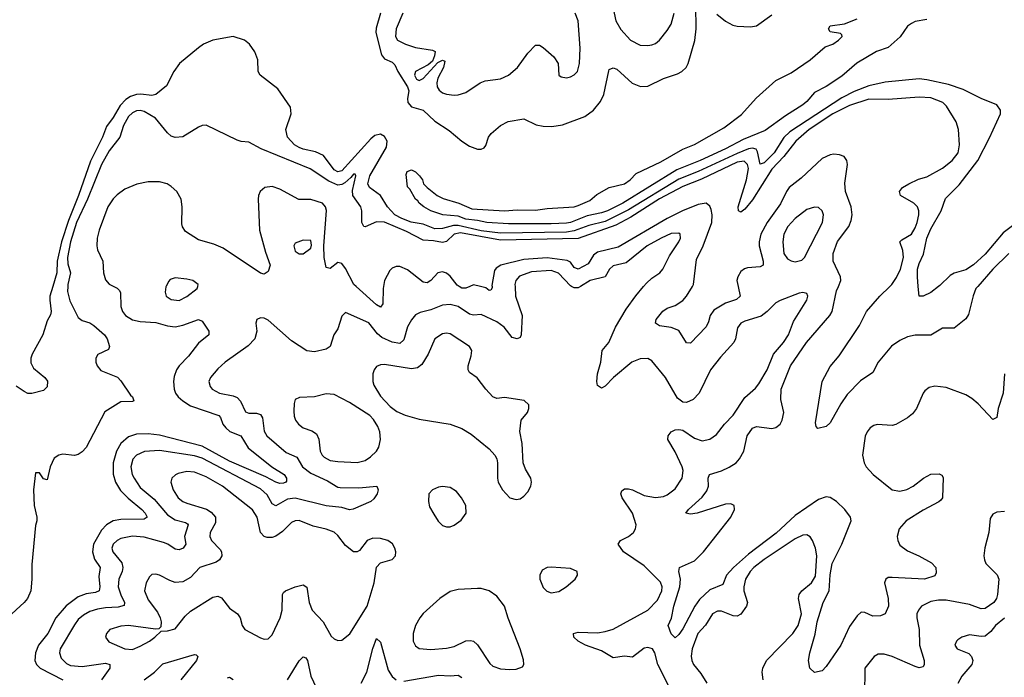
# Model space of a CAD drawing. Header units: inches. Extents: x 1449094 to 1618372, y 389908 to 534307.
# Tile 468 of 494: x 1600328 to 1605409, y 497983 to 501376. Entities that reach past the tile are written whole.
import ezdxf

# ---------------------------------------------------------------- set-up
doc = ezdxf.new("R2010")
doc.units = ezdxf.units.IN
doc.header["$MEASUREMENT"] = 0
doc.layers.add('B6409', color=7, linetype='Continuous')
doc.layers.add('B6500', color=7, linetype='Continuous')

msp = doc.modelspace()

# ---------------------------------------------------------------- linework, layer by layer
at = {"layer": 'B6409', "color": 5}
for points, elevation in [([(1600575.5, 500000), (1600574.2, 499974.2), (1600585.8, 499925.8), (1600630, 499840.2), (1600650, 499824.2), (1600690, 499811.5), (1600710, 499799.2), (1600764.8, 499750), (1600779.3, 499730), (1600790.8, 499690), (1600786, 499674), (1600730.3, 499649.7), (1600720.3, 499630), (1600720.3, 499610), (1600727.2, 499590), (1600746.8, 499566.8), (1600832.2, 499532.2), (1600850, 499512.8), (1600899.3, 499439.3), (1600910.2, 499430), (1600917.6, 499410), (1600910, 499406), (1600850, 499404.2), (1600767.7, 499352.3), (1600670.4, 499169.6), (1600650, 499146.8), (1600630, 499133.5), (1600610, 499128.2), (1600550, 499134.5), (1600530, 499129.2), (1600506, 499114), (1600484.9, 499070), (1600470, 499002), (1600450, 499008), (1600430, 499038), (1600410, 499038), (1600399.3, 498950), (1600402.4, 498870), (1600416, 498810), (1600416, 498790), (1600410, 498766), (1600390, 498566), (1600390.3, 498490.3), (1600385, 498430), (1600367.5, 498390), (1600351, 498370), (1600267.3, 498292.7)], 380), ([(1600498.6, 500000), (1600484, 499950), (1600482.4, 499930), (1600489.5, 499870.5), (1600486.5, 499853.5), (1600470, 499822.9), (1600446.9, 499750), (1600391.5, 499650), (1600384.8, 499630), (1600385.1, 499605.1), (1600398.4, 499578.4), (1600458, 499530), (1600471.6, 499511.6), (1600470, 499482.9), (1600450, 499464), (1600390, 499446.9), (1600370, 499448.5), (1600350, 499457.6), (1600310, 499486.4)], 360), ([(1600813.6, 500000), (1600831.1, 499991.1), (1600841.3, 499981.3), (1600848.4, 499968.4), (1600850, 499896), (1600858.3, 499870), (1600873.4, 499850), (1600910, 499827.5), (1600950, 499819.1), (1601030, 499814.3), (1601090, 499796.1), (1601130, 499792), (1601170, 499799.5), (1601250, 499829.4), (1601270, 499820.2), (1601304.5, 499770), (1601304.4, 499750), (1601250, 499707.7), (1601199.6, 499640.4), (1601151.3, 499590), (1601137.8, 499570), (1601124.3, 499535.7), (1601121.3, 499510), (1601125, 499470), (1601132.1, 499450), (1601146.3, 499430), (1601168.9, 499410), (1601210, 499384), (1601355, 499335), (1601364.1, 499324.1), (1601376.2, 499290), (1601390.9, 499270), (1601412.5, 499252.5), (1601468.7, 499228.7), (1601507.2, 499167.2), (1601629.7, 499069.7), (1601693.1, 499030), (1601705.4, 499010), (1601704.2, 498995.8), (1601702, 498990), (1601690, 498984.7), (1601670, 498983.4), (1601650, 498989.9), (1601598.1, 499018.1), (1601410, 499099), (1601270, 499176.3), (1601050, 499232.9), (1600990, 499240.1), (1600930, 499238.6), (1600890, 499224.9), (1600850.4, 499189.6), (1600826.8, 499150), (1600810.5, 499090), (1600810.8, 499030.8), (1600821.3, 498990), (1600847.4, 498947.4), (1600886.9, 498906.9), (1600958.9, 498850), (1600976, 498830), (1600985.5, 498810), (1600970, 498799.4), (1600850, 498797.5), (1600810.3, 498790), (1600775.3, 498770), (1600750, 498741.8), (1600708.1, 498670), (1600702.9, 498630), (1600713.3, 498593.3), (1600742.6, 498550), (1600736.3, 498503.7), (1600742, 498450), (1600738.4, 498430), (1600718.9, 498421.1), (1600670, 498413.2), (1600630, 498398.4), (1600568, 498352), (1600514.4, 498290), (1600473.4, 498210), (1600424.8, 498150), (1600408.4, 498110), (1600405.9, 498070), (1600415, 498050), (1600432.6, 498030), (1600549.9, 497970.1)], 420), ([(1602884.1, 500000), (1602887.3, 499950), (1602920.7, 499850), (1602915.2, 499750), (1602910, 499736.2), (1602896, 499730), (1602870, 499736.9), (1602828.7, 499790), (1602790, 499817.7), (1602710, 499855), (1602670, 499852.4), (1602650, 499857), (1602590, 499896.1), (1602550, 499907.1), (1602510, 499902.7), (1602450, 499880.2), (1602394.1, 499865.9), (1602370, 499852.8), (1602350, 499828.4), (1602330, 499791.1), (1602310, 499724.7), (1602290, 499706.3), (1602250, 499713.2), (1602196.7, 499736.7), (1602174.8, 499754.8), (1602130, 499812.2), (1602010, 499866.3), (1601990, 499846.6), (1601970, 499781.2), (1601949, 499751), (1601930, 499689.5), (1601910, 499676.3), (1601850, 499662.6), (1601810, 499667.6), (1601730, 499719.8), (1601610, 499826.6), (1601590, 499836.4), (1601570, 499838.7), (1601550.8, 499830), (1601547, 499810), (1601551.6, 499770), (1601540.8, 499730), (1601506.7, 499693.3), (1601388.8, 499610), (1601350, 499575.4), (1601311.6, 499530), (1601304.4, 499510), (1601310, 499483.8), (1601320.3, 499470), (1601358.4, 499450), (1601430, 499435.1), (1601450, 499426.6), (1601467.8, 499407.8), (1601492.4, 499352.4), (1601510, 499346.3), (1601550, 499346), (1601570, 499340.2), (1601581.5, 499321.5), (1601590, 499252.7), (1601603.8, 499230), (1601703.3, 499143.3), (1601758.7, 499118.7), (1601787.4, 499070), (1601830, 499036.8), (1601917.1, 498997.1), (1601970, 498964.3), (1601981.9, 498961.9), (1602078.3, 498961.7), (1602170.2, 498970.2), (1602178.4, 498950), (1602172, 498930), (1602155.9, 498904.1), (1602139.1, 498890), (1602049.4, 498850.6), (1602030, 498848.3), (1601990, 498859.5), (1601910, 498868.5), (1601750, 498907), (1601710, 498902.3), (1601650, 498868.4), (1601630, 498877.8), (1601605.2, 498925.2), (1601570, 498955.1), (1601270, 499113.7), (1601230, 499126.1), (1601050, 499153.6), (1600972.1, 499147.9), (1600930, 499129.8), (1600911.7, 499108.3), (1600901.9, 499070), (1600908.3, 499030), (1600918.1, 499010), (1600950, 498963.2), (1601022.5, 498902.5), (1601090, 498821), (1601130, 498795.7), (1601182.6, 498782.6), (1601194.5, 498774.5), (1601197.4, 498770), (1601178, 498710), (1601185.2, 498670), (1601171.3, 498650), (1601150, 498640.9), (1601130, 498644.1), (1601092.8, 498670), (1601070, 498679.2), (1600970, 498706.5), (1600910, 498712.1), (1600850, 498699.9), (1600830, 498689.8), (1600810.2, 498670), (1600803.7, 498650), (1600807.9, 498630), (1600854, 498574), (1600860.4, 498550), (1600857.3, 498530), (1600840.1, 498490), (1600836.1, 498450), (1600849.4, 498409.4), (1600869.4, 498370), (1600866.5, 498353.5), (1600835.6, 498344.4), (1600770, 498342), (1600730, 498335.5), (1600690, 498322.1), (1600656.2, 498303.8), (1600630, 498281.5), (1600610, 498254.8), (1600536.6, 498130), (1600533.2, 498110), (1600542.3, 498082.3), (1600570, 498054), (1600590, 498045), (1600650, 498039.4), (1600770, 498055.9), (1600792.2, 498050), (1600792.1, 498030), (1600749.3, 497970.7)], 440), ([(1601083.5, 500000), (1601082.4, 499997.6), (1601078, 499970), (1601083, 499950), (1601110, 499932.7), (1601150, 499928.4), (1601190, 499948.2), (1601244, 499990), (1601246.3, 500000)], 440), ([(1602205.1, 500000), (1602203.1, 499990), (1602202, 499910), (1602190, 499892.4), (1602170, 499904.9), (1602063.5, 500000)], 420), ([(1602650.8, 500000), (1602630, 499990.4), (1602610, 499991.3), (1602596.2, 500000)], 420), ([(1602765.6, 500000), (1602767, 499993), (1602759.9, 499980.1), (1602750, 499979.6), (1602733, 499993), (1602705.3, 500000)], 420), ([(1603222.1, 500000), (1603210, 499992.7), (1603190, 499993), (1603176.3, 500000)], 440), ([(1603677.3, 497937.3), (1603620.5, 498050), (1603606.3, 498110), (1603594, 498130), (1603570, 498137.5), (1603550, 498133.4), (1603490, 498086.8), (1603450, 498092.3), (1603390, 498083.5), (1603330, 498119.8), (1603247.3, 498150), (1603209.6, 498170), (1603187.3, 498190), (1603186, 498210), (1603210, 498217), (1603310, 498213.1), (1603350, 498219), (1603390, 498231), (1603569.8, 498330), (1603618.9, 498381.1), (1603641.6, 498430), (1603643.7, 498450), (1603634.9, 498474.9), (1603550, 498557.8), (1603444, 498630), (1603416.2, 498670), (1603429.3, 498690), (1603470, 498709.1), (1603496.4, 498730), (1603506.4, 498750), (1603508.8, 498770), (1603490.4, 498830.4), (1603436.9, 498910), (1603429.7, 498930), (1603435.1, 498944.9), (1603450, 498955.3), (1603470, 498956.5), (1603490, 498951.3), (1603550, 498921), (1603610, 498911), (1603650, 498917.1), (1603670, 498925.4), (1603710, 498955.5), (1603747.1, 499010), (1603751.3, 499050), (1603746.5, 499070), (1603710, 499147.3), (1603673.6, 499210), (1603674, 499230), (1603690, 499250.4), (1603710, 499259.5), (1603730, 499262), (1603750, 499258.7), (1603810, 499216.9), (1603850, 499203.5), (1603890, 499211.4), (1603923.4, 499236.6), (1603966, 499290), (1604010, 499335.2), (1604070, 499426.9), (1604125, 499475), (1604143, 499497), (1604185, 499570), (1604218.4, 499650), (1604270, 499711.3), (1604295, 499750), (1604321, 499819), (1604389.6, 499930), (1604395.1, 499950), (1604390, 499964), (1604370, 499969.4), (1604350, 499965.1), (1604252.3, 499927.7), (1604230, 499914.7), (1604186.3, 499870), (1604153.7, 499846.3), (1604070, 499821.4), (1604050.2, 499809.8), (1604033, 499787), (1604022.2, 499730), (1604013.2, 499710), (1603944, 499636), (1603892.3, 499570), (1603834.9, 499450), (1603803.5, 499416.5), (1603770, 499402), (1603750, 499403), (1603723.1, 499423.1), (1603660.4, 499530), (1603590, 499616.2), (1603570, 499628.2), (1603530, 499626.4), (1603487.2, 499610), (1603391.6, 499530), (1603350, 499485.1), (1603330, 499475.1), (1603310, 499489.3), (1603305.8, 499510), (1603309.8, 499550), (1603327.3, 499610), (1603333.7, 499670), (1603367.7, 499710), (1603402.8, 499790), (1603457.6, 499882.4), (1603507.8, 499952.2), (1603548, 500000)], 440), ([(1604035.1, 500000), (1604045.4, 499950), (1604028, 499932), (1603970, 499914.1), (1603910, 499877.7), (1603891.4, 499850), (1603883.1, 499816.9), (1603870, 499791.9), (1603790, 499706.6), (1603770, 499708.4), (1603730, 499773.1), (1603690, 499788.1), (1603630, 499797.1), (1603609.7, 499810), (1603613.3, 499830), (1603646.7, 499873.3), (1603670, 499887.2), (1603710, 499901.6), (1603750, 499928.2), (1603770, 499949.4), (1603799.6, 500000)], 420), ([(1605410.2, 499550), (1605403.8, 499450), (1605377.8, 499370), (1605370, 499324), (1605350, 499314), (1605274.6, 499394.6), (1605241.8, 499421.8), (1605210, 499440.6), (1605110, 499479.2), (1605050, 499485.7), (1605021.7, 499478.3), (1604998.9, 499461.1), (1604990, 499449.6), (1604955.7, 499370), (1604936.4, 499343.6), (1604910, 499321.3), (1604850, 499288.2), (1604830, 499282.2), (1604753, 499287), (1604736.8, 499283.2), (1604717.4, 499270), (1604701.8, 499250), (1604691.8, 499228.2), (1604677.7, 499130), (1604685.8, 499090), (1604697.1, 499070), (1604732.1, 499030), (1604830, 498950.2), (1604870, 498943.6), (1604906.9, 498953.1), (1604939.7, 498970), (1604991.5, 499010), (1605030, 499031.3), (1605072.5, 499032.5), (1605086.9, 499026.9), (1605094.6, 499014.6), (1605090.4, 498910), (1605082, 498898), (1605071.9, 498888.1), (1604990, 498845), (1604902.4, 498790), (1604866.7, 498750), (1604856.9, 498710), (1604859.2, 498690), (1604870, 498666), (1604910, 498635.8), (1604968.4, 498610), (1605033.8, 498573.9), (1605055.3, 498550), (1605058, 498522), (1605050, 498506.3), (1604998, 498490), (1604830, 498498.8), (1604810, 498497.7), (1604797.1, 498490), (1604790.3, 498470), (1604810.2, 498390.2), (1604812.1, 498350), (1604794.9, 498310), (1604770, 498300.5), (1604730, 498298.9), (1604690, 498318), (1604670, 498318.9), (1604650, 498300.4), (1604610, 498246), (1604566, 498150), (1604490, 498039.5), (1604470, 498016), (1604430, 498009), (1604405.2, 498030), (1604399.6, 498070), (1604406.2, 498110), (1604433.4, 498206.6), (1604443.4, 498270), (1604474.1, 498370), (1604506.3, 498430), (1604511.3, 498511.3), (1604521.3, 498570), (1604570.6, 498670), (1604619.5, 498790), (1604615.9, 498810), (1604586.8, 498850), (1604543.2, 498890), (1604510, 498911.4), (1604490, 498914.9), (1604450, 498900.9), (1604330, 498817.7), (1604232.1, 498727.9), (1604090, 498619.5), (1604011.1, 498550), (1603976.3, 498510), (1603957.1, 498462.9), (1603890, 498434.8), (1603835.7, 498384.3), (1603811.7, 498350), (1603750, 498233.5), (1603730, 498203.5), (1603710, 498187), (1603690, 498208), (1603675, 498250), (1603691.9, 498288.1), (1603704.2, 498350), (1603734.4, 498450), (1603738.7, 498490), (1603729.9, 498530.1), (1603732.2, 498550), (1603810, 498585), (1603857.3, 498630), (1603997.5, 498810), (1604016.3, 498850), (1604015.3, 498870), (1603998.1, 498878.1), (1603970, 498876.2), (1603823.8, 498830), (1603790, 498824.9), (1603765.6, 498830), (1603778.7, 498850), (1603850, 498912.7), (1603874.8, 498945.2), (1603883.4, 498970), (1603881.8, 499010), (1603888.5, 499030), (1603950, 499049.5), (1603990, 499068.2), (1604024.8, 499090), (1604043.2, 499110), (1604064.7, 499150), (1604082.1, 499230), (1604110, 499269.2), (1604130, 499278), (1604210, 499266.6), (1604230, 499272.8), (1604251.9, 499290), (1604263.7, 499310), (1604270.9, 499350), (1604256.2, 499416.2), (1604258.3, 499470), (1604305.4, 499590), (1604389.3, 499710.7), (1604509, 499850), (1604521.3, 499870), (1604543.4, 499976.6), (1604553.2, 500000)], 420), ([(1605272, 500000), (1605263.3, 499990), (1605248.2, 499951.8), (1605225.1, 499854.9), (1605210, 499833.7), (1605150, 499785.6), (1605090, 499784.8), (1605030, 499748.1), (1604950, 499747.9), (1604910, 499740.2), (1604870, 499721.1), (1604827.9, 499692.1), (1604758, 499610), (1604730, 499556.4), (1604666.4, 499513.6), (1604597.7, 499442.3), (1604565.1, 499394.9), (1604510, 499295.6), (1604490, 499277.6), (1604447.2, 499267.2), (1604438, 499278), (1604435.6, 499295.6), (1604469, 499510), (1604510, 499586.9), (1604557.6, 499642.4), (1604661.9, 499798.1), (1604697.8, 499870), (1604767.7, 499950), (1604818.8, 500000)], 380), ([(1605070.1, 500000), (1605030, 499969.7), (1604990, 499949.6), (1604969.4, 499949.4), (1604965.3, 500000)], 360), ([(1605410, 498839.5), (1605370, 498836.2), (1605350, 498825.2), (1605336.7, 498803.3), (1605328.8, 498730), (1605309.2, 498650.8), (1605304.4, 498610), (1605306.5, 498590), (1605314.9, 498570), (1605372.9, 498512.9), (1605381.1, 498490), (1605373.7, 498410), (1605368.6, 498390), (1605355.9, 498370), (1605310, 498338.8), (1605290, 498336.1), (1605230, 498358.5), (1605110, 498381.8), (1605070, 498381.3), (1605030, 498374.5), (1604981.7, 498350), (1604965.8, 498330), (1604958, 498310), (1604958.2, 498290), (1604969.5, 498230), (1604971.1, 498150), (1604995, 498070), (1604995.5, 498050), (1604990, 498036.9), (1604970, 498032.5), (1604950, 498038.3), (1604830, 498090.6), (1604790, 498102.4), (1604758, 498102), (1604737.1, 498090), (1604690.3, 498029.7), (1604687.5, 497890)], 440), ([(1604165.4, 497970), (1604159.8, 498010), (1604163.1, 498030), (1604182.5, 498070), (1604317.8, 498210), (1604345.5, 498250), (1604362.1, 498310), (1604347.3, 498390), (1604350.6, 498410), (1604363.8, 498430), (1604414.5, 498470), (1604434.5, 498505.5), (1604442.2, 498610), (1604435.1, 498650), (1604419.7, 498690), (1604407.6, 498707.6), (1604390, 498717.7), (1604370, 498717.2), (1604330, 498698.6), (1604170, 498590.4), (1604117.3, 498550), (1604098.5, 498530), (1604074.2, 498490), (1604064.8, 498450), (1604065.9, 498430), (1604084.5, 498370), (1604079.5, 498350), (1604050, 498308.9), (1604030, 498299), (1604010, 498299.8), (1603950, 498325.3), (1603930, 498325), (1603903.9, 498310), (1603866.8, 498253.2), (1603828.4, 498210), (1603797.8, 498130), (1603792.9, 498092.9), (1603796.6, 498070), (1603805.7, 498050), (1603843, 498003), (1603873.6, 497953.6)], 440), ([(1605410, 498289), (1605364.4, 498250), (1605340.5, 498219.5), (1605310, 498196), (1605290, 498193.6), (1605230, 498202.4), (1605190, 498191.3), (1605170, 498177), (1605162, 498170), (1605154.8, 498150), (1605166, 498130), (1605226, 498106), (1605240.4, 498090), (1605246.7, 498070), (1605242, 498050), (1605190.8, 497989.2), (1605170, 497951.8)], 460), ([(1602090, 497952.3), (1602119.9, 498010), (1602150, 498132.7), (1602170, 498184), (1602190, 498164.9), (1602230, 498020.3), (1602250, 497987.1), (1602270, 497970.2)], 440), ([(1600969.9, 497970.1), (1601023.1, 498010), (1601067.1, 498053), (1601230, 498101.3), (1601239.2, 498099.2), (1601247.7, 498090), (1601239.6, 498070), (1601158.8, 497970)], 440), ([(1601710, 497970.2), (1601770, 498067.9), (1601790, 498088.9), (1601804.2, 498084.2), (1601813.6, 498070), (1601829.6, 497990), (1601858.3, 497930)], 440), ([(1601399.5, 497980.5), (1601410, 497984.9), (1601430, 497972.7)], 440), ([(1602310, 497963.6), (1602490, 497993.6), (1602550, 497990.9), (1602590, 497994.7), (1602610, 497983.1)], 440)]:
    msp.add_lwpolyline(points, dxfattribs=dict(at, elevation=elevation))
at = {"layer": 'B6409', "color": 5, "elevation": 460}
for points in [[(1602530, 499759.3), (1602510, 499755.5), (1602470.3, 499730), (1602436.5, 499650), (1602402.9, 499597), (1602380.5, 499579.5), (1602350, 499574.3), (1602210, 499598), (1602190, 499595.5), (1602170, 499586.6), (1602156.5, 499570), (1602150.2, 499549.8), (1602150.2, 499510), (1602156.1, 499490), (1602190, 499433.8), (1602239.8, 499379.8), (1602274.2, 499354.2), (1602316.7, 499336.7), (1602390, 499315), (1602549.1, 499289.1), (1602610, 499266.7), (1602658.3, 499238.3), (1602750, 499162.8), (1602780.7, 499130), (1602790.7, 499110), (1602794, 499090), (1602793.4, 499010), (1602798, 498990), (1602819.1, 498950), (1602858, 498910), (1602890, 498900.5), (1602910, 498904.9), (1602930, 498918.8), (1602950, 498941), (1602966, 498970), (1602969.2, 498990), (1602965.2, 499010), (1602937.5, 499057.5), (1602926, 499090), (1602920.5, 499190), (1602909.2, 499250.8), (1602915.3, 499310), (1602948.7, 499350), (1602955.3, 499370), (1602955.3, 499390), (1602931.9, 499411.9), (1602830, 499427), (1602790, 499422.7), (1602769.2, 499430), (1602733.2, 499470), (1602689.4, 499529.4), (1602650, 499555.3), (1602642.7, 499570), (1602642, 499590), (1602657.4, 499642.6), (1602660.5, 499670), (1602649.6, 499690), (1602550, 499756.4)], [(1601910, 499445.6), (1601850, 499431), (1601772.2, 499427.8), (1601750, 499417.2), (1601743.9, 499396.1), (1601742.6, 499357.4), (1601744.2, 499330), (1601751.4, 499310), (1601765.8, 499290), (1601790, 499270.2), (1601835.9, 499255.9), (1601859.6, 499239.7), (1601871.5, 499211.5), (1601878.3, 499150), (1601888.6, 499130), (1601899.7, 499119.7), (1601930, 499102.8), (1601970, 499096.4), (1602070, 499091.3), (1602110, 499102), (1602139, 499121), (1602168.8, 499150), (1602180.7, 499170), (1602189.8, 499210), (1602186, 499250), (1602176.8, 499276.8), (1602154.1, 499314.1), (1602134.4, 499334.4), (1602030, 499402), (1601950, 499442.2)], [(1601190, 499045.4), (1601145.2, 499034.8), (1601131.5, 499028.5), (1601112.8, 499010), (1601108.2, 498990), (1601119.3, 498950), (1601145.2, 498910), (1601169.1, 498890), (1601190, 498881.1), (1601291.3, 498851.3), (1601316.1, 498836.1), (1601338.1, 498810), (1601339, 498781), (1601311.1, 498730), (1601308.4, 498710), (1601317.8, 498690), (1601362.5, 498642.5), (1601369.4, 498630), (1601370.1, 498610), (1601359.7, 498590), (1601342.4, 498577.6), (1601257.6, 498550), (1601210, 498498.5), (1601170, 498476.4), (1601130, 498473.1), (1601102.6, 498482.6), (1601050, 498511.1), (1601030, 498515.8), (1601010, 498513.3), (1600997.6, 498502.4), (1600980.2, 498470), (1600972.2, 498430), (1600990, 498382.3), (1601038.7, 498318.7), (1601053.4, 498290), (1601058.5, 498270), (1601055.8, 498244.2), (1601046.6, 498233.4), (1601029, 498231), (1600890, 498250.5), (1600850, 498247.9), (1600793, 498230), (1600775.3, 498210), (1600770.5, 498190.5), (1600786.9, 498166.9), (1600870, 498130.2), (1600910, 498127.6), (1600950, 498143.5), (1600997.4, 498170), (1601026, 498190), (1601058, 498222), (1601090, 498222.3), (1601130, 498233.4), (1601181.1, 498299), (1601210, 498325.2), (1601323.9, 498396.1), (1601350, 498402), (1601370, 498393.1), (1601410, 498340.2), (1601452.4, 498310), (1601465.7, 498290), (1601475.8, 498250), (1601490.5, 498230), (1601570, 498187.4), (1601590, 498180.4), (1601610, 498182), (1601630, 498202.8), (1601671.7, 498290), (1601682.5, 498330), (1601683.5, 498410), (1601690, 498421.6), (1601699.5, 498430), (1601750, 498450.2), (1601790, 498460.2), (1601810, 498447.7), (1601821.6, 498370), (1601837.1, 498330), (1601894, 498270), (1601935.8, 498195.8), (1601950, 498181.6), (1601970, 498172.4), (1601990, 498174.4), (1602032, 498208), (1602120.3, 498350), (1602157.3, 498470), (1602168.8, 498551.2), (1602190, 498573.7), (1602250, 498590.6), (1602267, 498610), (1602269.6, 498630), (1602263.6, 498650), (1602251.9, 498671.9), (1602228.5, 498688.5), (1602190, 498699.1), (1602150, 498700.5), (1602120.5, 498690), (1602081.6, 498638.4), (1602070, 498631.2), (1602050, 498631.1), (1602010, 498663.9), (1601970, 498714.8), (1601950, 498731.6), (1601910, 498748.2), (1601843, 498763), (1601770, 498791.8), (1601750, 498790.8), (1601730, 498781.7), (1601684.8, 498735.2), (1601650, 498711.3), (1601630, 498703.9), (1601604.5, 498704.5), (1601590, 498710.6), (1601571.3, 498731.3), (1601552.7, 498810), (1601530, 498847.4), (1601374.2, 498970), (1601290, 499017.7), (1601230, 499041.4)], [(1602510, 498967.8), (1602490, 498964.1), (1602458.7, 498950), (1602439.6, 498930), (1602437.3, 498890), (1602443.5, 498863.5), (1602464.3, 498824.3), (1602488.3, 498788.3), (1602510, 498767.2), (1602530, 498760.3), (1602550, 498760.3), (1602570, 498768.4), (1602606.1, 498793.9), (1602631.2, 498830), (1602629.7, 498870), (1602608.6, 498910), (1602582.7, 498942.7), (1602550, 498962.8)], [(1603070, 498551.5), (1603050, 498549.6), (1603024.5, 498535.5), (1603012, 498510), (1603011.7, 498490), (1603030, 498446.7), (1603047.5, 498427.5), (1603070, 498419.1), (1603110, 498426.4), (1603147.8, 498450), (1603194.5, 498490), (1603206.6, 498510), (1603205.2, 498530), (1603170, 498545.6)], [(1602690, 498442.3), (1602590, 498436.8), (1602550, 498425.8), (1602495.6, 498390), (1602410, 498312), (1602392.3, 498290), (1602370.2, 498250), (1602358, 498210), (1602358.3, 498170), (1602370, 498146), (1602390, 498132), (1602450, 498126.7), (1602530, 498133.2), (1602570, 498143.1), (1602630, 498170.8), (1602654.1, 498174.1), (1602670.1, 498170.1), (1602691.3, 498151.3), (1602754.8, 498054.8), (1602770, 498041.3), (1602810, 498027.7), (1602856.6, 498023.4), (1602890, 498025.7), (1602922.5, 498037.5), (1602929.5, 498050), (1602927.3, 498072.7), (1602910.8, 498130), (1602848.8, 498288.8), (1602830, 498351.2), (1602790, 498402.3), (1602750, 498428.7), (1602710, 498441)]]:
    msp.add_lwpolyline(points, close=True, dxfattribs=at)
at = {"layer": 'B6500', "color": 5}
for points, elevation in [([(1602189.1, 501410), (1602167.5, 501332.5), (1602165.9, 501310), (1602194.6, 501194.6), (1602210, 501174), (1602250, 501157.9), (1602263.7, 501143.7), (1602279.7, 501110), (1602330, 501030.1), (1602335.8, 501010), (1602329.3, 500970), (1602331.2, 500950), (1602350, 500926.5), (1602410, 500908.9), (1602470, 500853.2), (1602544.8, 500804.8), (1602609.1, 500750), (1602650, 500724.3), (1602691, 500709), (1602710, 500708.8), (1602724.9, 500715.1), (1602733.5, 500726.5), (1602747.7, 500770), (1602760.9, 500790), (1602810, 500831.2), (1602848.6, 500851.4), (1602930, 500864.6), (1602994.1, 500834.1), (1603030, 500826.5), (1603073.8, 500826.2), (1603130, 500834.7), (1603243.7, 500876.3), (1603290, 500910.2), (1603325.4, 500954.6), (1603342.6, 500990), (1603367.5, 501112.5), (1603370, 501118.8), (1603390, 501127.3), (1603410, 501122), (1603488.8, 501048.8), (1603531.9, 501031.9), (1603570, 501033.8), (1603650, 501073.8), (1603722.9, 501097.1), (1603745.6, 501110), (1603766.6, 501130), (1603778, 501150), (1603811.7, 501268.3), (1603818.5, 501330), (1603817.8, 501450)], 360), ([(1603387.8, 501450), (1603404.4, 501370), (1603430, 501326), (1603479.6, 501270), (1603530, 501245.8), (1603570, 501243.1), (1603590, 501247), (1603610, 501254.4), (1603630, 501270.4), (1603670, 501320.5), (1603690, 501353.4), (1603706.2, 501410)], 380), ([(1602305.7, 501410), (1602270.8, 501330), (1602267, 501290), (1602277.5, 501270), (1602318.5, 501250), (1602370, 501233.4), (1602459, 501219), (1602471.6, 501211.5), (1602469.1, 501190), (1602458, 501162), (1602436, 501144), (1602370.3, 501110), (1602364.8, 501090), (1602375.8, 501070), (1602390, 501063.5), (1602410, 501073.4), (1602485.1, 501154.9), (1602510, 501168), (1602522, 501162), (1602515.8, 501130), (1602485.9, 501074.1), (1602480.4, 501050), (1602482.7, 501030), (1602493.1, 501013.1), (1602510, 500999.6), (1602530, 500991.6), (1602570, 500987.2), (1602591, 500989), (1602630, 501001.1), (1602705.1, 501050), (1602730, 501060.9), (1602810, 501071.7), (1602850, 501090.3), (1602896.9, 501130), (1602950, 501204.4), (1602990, 501244.4), (1603010, 501244.9), (1603030, 501233.7), (1603084.3, 501184.3), (1603106.7, 501150), (1603110.6, 501090.6), (1603122, 501082), (1603150, 501076.4), (1603170, 501082), (1603190, 501092.7), (1603207.3, 501110), (1603217.7, 501150), (1603220.7, 501230), (1603209.8, 501370), (1603194.8, 501410)], 380), ([(1605010, 501377), (1604950, 501366.6), (1604930, 501357), (1604910, 501342.7), (1604872.4, 501287.6), (1604810, 501233.6), (1604750, 501211.5), (1604648.6, 501151.4), (1604570, 501084.8), (1604490, 501032.3), (1604430, 501000.5), (1604390, 500953.6), (1604370, 500937.4), (1604280, 500880), (1604174.9, 500805.1), (1604062.4, 500757.6), (1603970, 500709.5), (1603839.6, 500650), (1603719, 500601), (1603440.2, 500430), (1603361.5, 500390), (1603330, 500379.3), (1603256, 500364), (1603170.2, 500330), (1603150, 500327.3), (1603070, 500323), (1602850, 500323), (1602739.3, 500330), (1602690, 500341), (1602630, 500347.6), (1602590, 500362.7), (1602510.7, 500369.3), (1602449.7, 500390), (1602413.6, 500410), (1602388.9, 500430), (1602382, 500442), (1602369.9, 500450), (1602342, 500502), (1602330, 500513.2), (1602322.7, 500577.3), (1602327.3, 500592.7), (1602350, 500602), (1602370, 500592), (1602391.3, 500570), (1602406, 500550), (1602411.3, 500530), (1602430.8, 500510), (1602482.8, 500470), (1602514.1, 500454.1), (1602594.8, 500430), (1602660.6, 500400.6), (1602830, 500390.2), (1602895.1, 500395.1), (1602990, 500393.6), (1603050, 500402), (1603189.8, 500410.2), (1603210, 500416.9), (1603270, 500443.6), (1603305.9, 500474.1), (1603370, 500510.3), (1603450, 500530.3), (1603478.7, 500550), (1603510, 500583.1), (1603636.2, 500643.8), (1603750, 500707.6), (1603810, 500731.8), (1603961, 500819), (1604053, 500887), (1604128.9, 500971.1), (1604230, 501062.4), (1604310, 501101.7), (1604406.9, 501170), (1604484, 501236), (1604523.6, 501250), (1604553.7, 501270), (1604572.8, 501290), (1604570, 501299), (1604564.5, 501304.5), (1604510, 501313.2), (1604502.4, 501330), (1604510, 501344), (1604584.6, 501355.4), (1604650, 501381.6)], 340), ([(1603925.4, 501405.4), (1603969.7, 501369.7), (1604007.9, 501347.9), (1604030, 501342.8), (1604100, 501340), (1604130, 501344.9), (1604210, 501401.5)], 360), ([(1604965.3, 500000), (1604961.1, 500050), (1604962.2, 500090), (1604970, 500118), (1604992.9, 500167.1), (1605009.8, 500249.8), (1605030, 500296.9), (1605083.2, 500390), (1605106.6, 500453.4), (1605175.9, 500524.1), (1605272.8, 500650), (1605333.6, 500766.4), (1605389.8, 500890), (1605389.8, 500910), (1605370, 500936.8), (1605290, 500969.1), (1605196.8, 501016.8), (1605122.2, 501042.2), (1605010, 501066.5), (1604969.3, 501070.7), (1604794.8, 501054.8), (1604710, 501034.9), (1604634.1, 501005.9), (1604570, 500973.3), (1604302.3, 500797.7), (1604270.7, 500769.3), (1604221, 500690), (1604170, 500637.8), (1604150, 500630.9), (1604134.9, 500694.9), (1604127.9, 500707.9), (1604110, 500713.4), (1604090, 500709.3), (1604030, 500686.7), (1603830, 500592.8), (1603730, 500553.1), (1603470, 500394.7), (1603350, 500335.6), (1603265.1, 500314.9), (1603190, 500287.7), (1603150, 500280.7), (1602810, 500275.1), (1602710, 500287.8), (1602590, 500314.3), (1602565.9, 500314.1), (1602510, 500299.9), (1602470, 500297.9), (1602410, 500320.8), (1602347.4, 500332.6), (1602300.3, 500350), (1602264.1, 500370), (1602226.3, 500410), (1602189.1, 500469.1), (1602132.4, 500510), (1602124.9, 500530), (1602135, 500570), (1602221.1, 500718.9), (1602224, 500750), (1602210, 500774.6), (1602190, 500785.8), (1602160.9, 500779.1), (1602139.1, 500760.9), (1601990, 500596.8), (1601970, 500590.6), (1601950, 500601.1), (1601895.5, 500675.5), (1601854.2, 500694.2), (1601790, 500708.2), (1601770, 500717.1), (1601746.3, 500730), (1601709.6, 500770), (1601701.3, 500810), (1601729.5, 500890), (1601724.8, 500924.8), (1601660.1, 501020.1), (1601568.7, 501090), (1601559, 501110), (1601557.2, 501170), (1601541.2, 501210), (1601514, 501250), (1601488.7, 501270), (1601430, 501289.4), (1601324, 501270), (1601277.1, 501250), (1601250, 501232), (1601152.9, 501150), (1601123.6, 501110), (1601084.9, 501035.1), (1601030.7, 500990), (1601010, 500984.8), (1600953, 500993), (1600930, 500989.9), (1600899.6, 500980.5), (1600874.7, 500965.3), (1600845.9, 500934.1), (1600810, 500871.7), (1600775.2, 500824.8), (1600754.6, 500770), (1600693.5, 500646.5), (1600631.3, 500470), (1600579.4, 500340.6), (1600544.3, 500230), (1600521.8, 500130), (1600518.9, 500070), (1600498.6, 500000)], 360), ([(1604818.8, 500000), (1604829.1, 500010), (1604853.3, 500046.7), (1604873.4, 500090), (1604888.8, 500150), (1604886.4, 500186.4), (1604870.7, 500230), (1604879.9, 500240.1), (1604930, 500270.1), (1604950, 500302.6), (1604960.4, 500330), (1604968.7, 500370), (1604967.9, 500390), (1604961, 500410), (1604942.4, 500430), (1604873.5, 500470), (1604867.8, 500490), (1604883.5, 500510), (1604916.4, 500530), (1604966.5, 500553.5), (1605010, 500566.4), (1605090.8, 500610), (1605140.6, 500650), (1605171.3, 500690), (1605178.4, 500730), (1605172.9, 500810), (1605160.9, 500850), (1605111.6, 500930), (1605091.9, 500950), (1605030, 500972.7), (1604970, 500976.8), (1604810, 500964.3), (1604710, 500967), (1604610, 500934.5), (1604523.8, 500890), (1604402.7, 500810), (1604333.8, 500750), (1604271.3, 500670), (1604210, 500604.6), (1604110, 500446.9), (1604070, 500398.6), (1604050, 500383), (1604036.8, 500390), (1604035.4, 500410), (1604078.2, 500550), (1604088.3, 500608.3), (1604084.8, 500630), (1604066.4, 500646.4), (1604030, 500640.5), (1603846.5, 500553.5), (1603750, 500516.1), (1603630, 500452.2), (1603482.1, 500357.9), (1603403.7, 500316.3), (1603210, 500248.2), (1602810, 500238.7), (1602602.8, 500277.2), (1602570.3, 500269.7), (1602530, 500232.3), (1602510, 500226.6), (1602463.9, 500236.1), (1602410, 500239), (1602323.3, 500283.3), (1602210, 500330.9), (1602170, 500333.6), (1602110, 500307.5), (1602104.4, 500310), (1602094.1, 500330), (1602093.1, 500390), (1602087.5, 500410), (1602047.3, 500470), (1602044.9, 500495.1), (1602062.5, 500570), (1602058.9, 500578.9), (1602050, 500580.2), (1602037.4, 500562.6), (1602005.8, 500534.2), (1601990, 500525.4), (1601970, 500522.6), (1601923.8, 500543.8), (1601826.6, 500606.6), (1601573.5, 500710), (1601510, 500744.4), (1601470, 500748.2), (1601450, 500755.7), (1601290, 500832.1), (1601270, 500829.8), (1601250, 500821.2), (1601170, 500772.1), (1601130, 500769), (1601110, 500776.3), (1601090, 500791.9), (1601028.6, 500868.6), (1600970, 500903.5), (1600950, 500908.6), (1600930, 500906.7), (1600910, 500896.4), (1600890, 500876.9), (1600863.3, 500830), (1600844.7, 500770), (1600790, 500700.2), (1600750.7, 500630), (1600677.1, 500450), (1600621.6, 500330), (1600589.6, 500230), (1600575.2, 500150), (1600576, 500116), (1600589.1, 500070), (1600576, 500010), (1600575.5, 500000)], 380), ([(1604553.2, 500000), (1604565.7, 500030), (1604564.4, 500050), (1604526.2, 500130), (1604526.1, 500170), (1604548.2, 500231.8), (1604606.5, 500310), (1604618.8, 500341.2), (1604623.6, 500370), (1604618.9, 500410), (1604589.9, 500490.1), (1604587.1, 500532.9), (1604600.4, 500630), (1604597.4, 500650), (1604582.9, 500670), (1604559.6, 500679.6), (1604530, 500682), (1604510, 500678.6), (1604470, 500659.5), (1604360.8, 500559.2), (1604299.6, 500510), (1604284.9, 500490), (1604253.5, 500426.5), (1604185.9, 500330), (1604152.7, 500270), (1604143.4, 500230), (1604143.8, 500210), (1604164.1, 500130), (1604164.9, 500110), (1604150, 500101.7), (1604083.9, 500096.1), (1604068.7, 500091.3), (1604050, 500077.3), (1604033.3, 500050), (1604029, 500030), (1604035.1, 500000)], 420), ([(1602063.5, 500000), (1602052.3, 500010), (1602010, 500092.5), (1601990, 500119.3), (1601970, 500123.8), (1601930, 500092.8), (1601910, 500098.3), (1601899.1, 500150), (1601898, 500210), (1601911.1, 500391.1), (1601906.2, 500410), (1601890, 500430.4), (1601830, 500449.4), (1601769, 500449), (1601670, 500502.6), (1601630, 500516), (1601593, 500510), (1601569.5, 500490.5), (1601559.7, 500470), (1601557.7, 500450), (1601565.6, 500290), (1601596.7, 500176.7), (1601621.1, 500110), (1601610, 500077.2), (1601590, 500063.6), (1601570, 500068.2), (1601378.2, 500198.2), (1601330, 500217.4), (1601250, 500239.8), (1601184.2, 500284.3), (1601167.3, 500307.3), (1601163.8, 500323.8), (1601166.4, 500410), (1601161, 500450), (1601138, 500490), (1601110, 500515.7), (1601089.3, 500529.3), (1601050, 500539.5), (1600990, 500539.1), (1600931.5, 500528.5), (1600870, 500502.5), (1600830, 500472.8), (1600810, 500451.3), (1600783.3, 500410), (1600737.7, 500290), (1600727.1, 500250), (1600725.4, 500210), (1600729.6, 500189.6), (1600756.6, 500130), (1600759.5, 500070), (1600770, 500034.9), (1600790, 500012.1), (1600813.6, 500000)], 420), ([(1603799.6, 500000), (1603805.5, 500010), (1603820.6, 500139.4), (1603854.9, 500210), (1603899.9, 500330), (1603901.6, 500370), (1603896.7, 500396.7), (1603890, 500413.7), (1603870, 500429), (1603830, 500422.6), (1603748.2, 500390), (1603670, 500349.9), (1603417.2, 500202.8), (1603310, 500177.1), (1603290, 500161.9), (1603262.4, 500117.6), (1603210, 500089.9), (1603190, 500097.4), (1603170, 500124.5), (1603153.2, 500133.2), (1603050, 500147.6), (1602930, 500138.6), (1602811.5, 500110), (1602786.1, 500093.9), (1602778.3, 500081.7), (1602764.7, 500004.7), (1602765.6, 500000)], 420), ([(1605550, 500386.9), (1605404.1, 500275.9), (1605310, 500166.2), (1605250, 500111.1), (1605210, 500086.6), (1605150, 500068.3), (1605130, 500056.4), (1605075.8, 500004.2), (1605070.1, 500000)], 360), ([(1603548, 500000), (1603562.6, 500017.4), (1603590, 500042), (1603632, 500070), (1603647.6, 500090), (1603682.2, 500157.8), (1603730, 500230.7), (1603738.3, 500250), (1603736.2, 500270), (1603730, 500274.7), (1603690, 500273.2), (1603638.7, 500250), (1603566.7, 500210), (1603457.7, 500122.3), (1603390, 500106.4), (1603372.6, 500090), (1603350, 500049), (1603271.8, 500030), (1603222.1, 500000)], 440), ([(1605432, 500170), (1605350, 500088.8), (1605272, 500000)], 380), ([(1602596.2, 500000), (1602586.3, 500006.3), (1602550, 500053.2), (1602530, 500069.3), (1602510, 500075.2), (1602486.2, 500070), (1602450, 500031.6), (1602430, 500018.2), (1602410, 500022), (1602330, 500086.3), (1602290, 500102.4), (1602270, 500102.7), (1602250, 500094.3), (1602238.3, 500081.7), (1602211, 500030), (1602205.1, 500000)], 420), ([(1601246.3, 500000), (1601248.7, 500010), (1601222, 500030), (1601190, 500037.6), (1601130, 500043.7), (1601104.9, 500035.1), (1601095.2, 500024.8), (1601083.5, 500000)], 440), ([(1603176.3, 500000), (1603170, 500003.2), (1603108.6, 500068.6), (1603070, 500081.7), (1602970, 500074.8), (1602907.6, 500052.4), (1602887.5, 500030), (1602883.5, 500010), (1602884.1, 500000)], 440), ([(1602705.3, 500000), (1602670, 500008.8), (1602650.8, 500000)], 420)]:
    msp.add_lwpolyline(points, dxfattribs=dict(at, elevation=elevation))
at = {"layer": 'B6500', "color": 5, "elevation": 440}
for points in [[(1604429.5, 500409.5), (1604390, 500396.9), (1604330, 500350.9), (1604292.4, 500310), (1604272.2, 500270), (1604266.7, 500230), (1604271.4, 500170), (1604290, 500142.7), (1604310, 500131.5), (1604330, 500127.6), (1604364.1, 500135.9), (1604378.9, 500150), (1604470.9, 500330), (1604476.9, 500370), (1604469.4, 500390), (1604450, 500407)], [(1601790, 500239.7), (1601750, 500223.7), (1601743.1, 500210), (1601750, 500181.6), (1601770, 500167.6), (1601790, 500168.8), (1601830, 500197.3), (1601833.7, 500213.7), (1601830, 500238)]]:
    msp.add_lwpolyline(points, close=True, dxfattribs=at)

doc.saveas('drawing.dxf')
